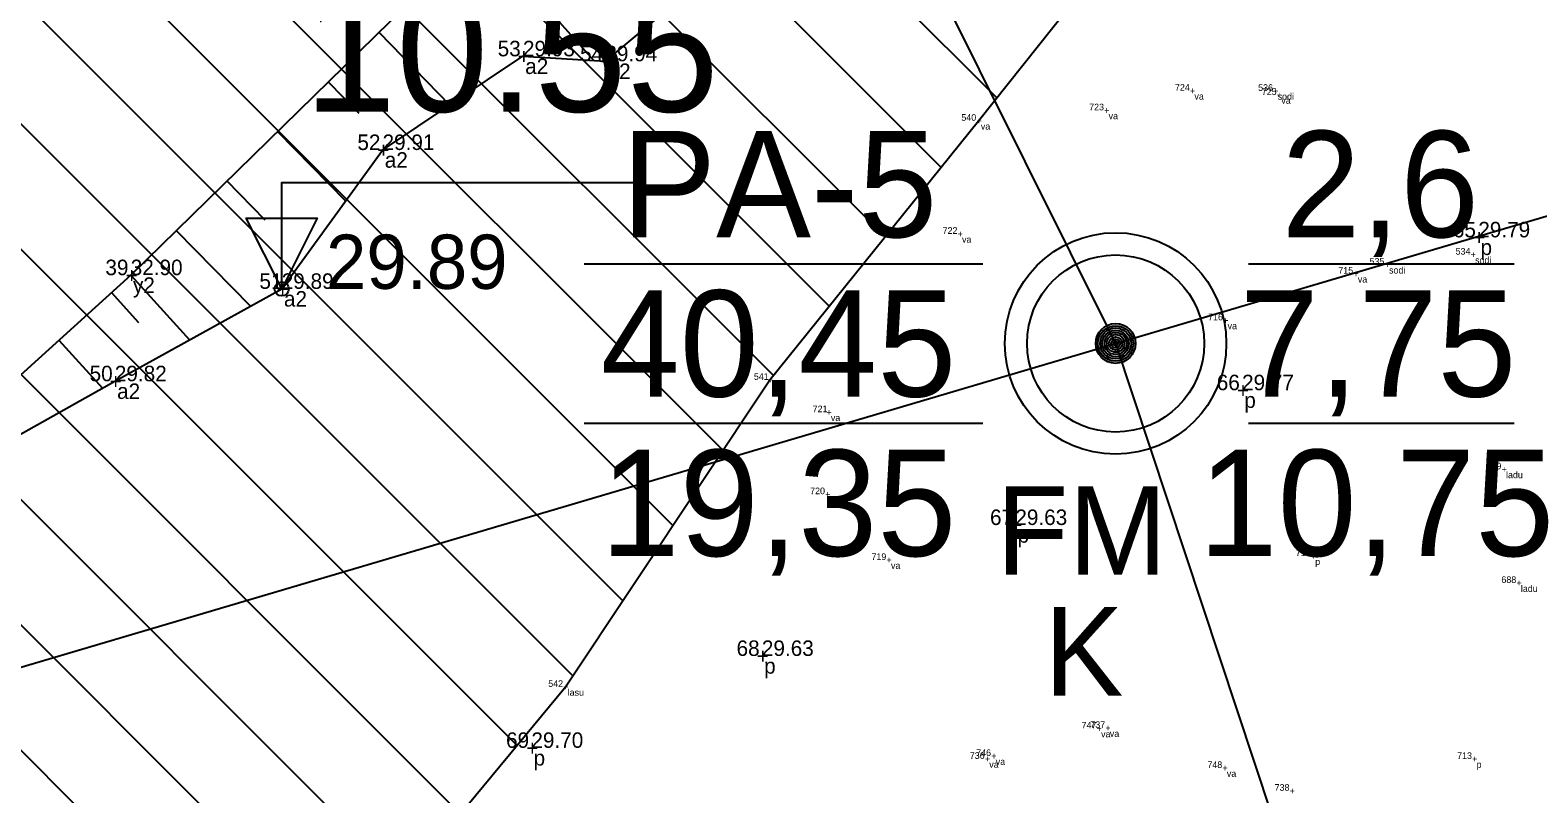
# Model space of a CAD drawing. Extents: x 544674 to 552202, y 6585829 to 6588119.
# Drawn here: x 550011.2 to 550079.3, y 6587435.7 to 6587470.2 of the extents above; entities that cross this region are included whole.
import ezdxf

# ---------------------------------------------------------------- set-up
doc = ezdxf.new("R2010")
doc.units = 0
for name, color, linetype in [('GEOLPUNKT', 7, 'Continuous'), ('jääkpaksus', 7, 'Continuous'), ('Kaevandatud ala', 7, 'Continuous'), ('KORGUS', 7, 'Continuous'), ('Lõige', 7, 'Continuous'), ('MOOTKOOD', 7, 'Continuous'), ('MOOTKORG-EH2000', 7, 'Continuous'), ('MOOTMPUNKT', 7, 'Continuous'), ('MOOTNR', 7, 'Continuous'), ('Proovid', 7, 'Continuous'), ('RELJEEF', 7, 'Continuous')]:
    doc.layers.add(name, color=color, linetype=linetype)

msp = doc.modelspace()

# ---------------------------------------------------------------- linework, layer by layer
at = {"layer": 'GEOLPUNKT'}
for p, q in [((550036.238, 6587459.614), (550054.238, 6587459.614)), ((550066.238, 6587459.614), (550078.238, 6587459.614)), ((550036.238, 6587452.414), (550054.238, 6587452.414)), ((550066.238, 6587452.414), (550078.238, 6587452.414))]:
    msp.add_line(p, q, dxfattribs=at)
for radius in [5, 4, 0.9, 0.801, 0.7, 0.6, 0.5, 0.4, 0.3, 0.2, 0.1]:
    msp.add_circle((550060.238, 6587456.014), radius, dxfattribs=at)
at = {"layer": 'jääkpaksus'}
msp.add_lwpolyline([(550022.581, 6587458.48), (550022.581, 6587463.28), (550038.581, 6587463.28)], dxfattribs=at)
msp.add_lwpolyline([(550022.581, 6587458.48), (550020.981, 6587461.68), (550024.181, 6587461.68)], close=True, dxfattribs=at)
at = {"layer": 'Kaevandatud ala'}
for p, q in [((550022.91, 6587499.071), (550054.875, 6587467.106)), ((550019.326, 6587496.998), (550052.357, 6587463.966)), ((550015.742, 6587494.925), (550049.833, 6587460.834)), ((550012.158, 6587492.852), (550047.309, 6587457.701)), ((550008.574, 6587490.779), (550044.785, 6587454.568)), ((550004.99, 6587488.706), (550042.507, 6587451.189)), ((550001.406, 6587486.634), (550040.246, 6587447.793)), ((549997.822, 6587484.561), (550037.985, 6587444.397)), ((549994.238, 6587482.488), (550035.724, 6587441.001)), ((549990.654, 6587480.415), (550033.206, 6587437.862)), ((549987.07, 6587478.342), (550030.644, 6587434.768)), ((549983.486, 6587476.27), (550028.082, 6587431.673)), ((549979.902, 6587474.197), (550025.52, 6587428.578)), ((549976.467, 6587471.975), (550022.958, 6587425.483))]:
    msp.add_line(p, q, dxfattribs=at)
msp.add_lwpolyline([(549994.03, 6587326.201), (549996.764, 6587336.807), (549989.918, 6587356.681), (549993.001, 6587376.004), (549999.621, 6587393.283), (550013.051, 6587413.515), (550035.394, 6587440.505), (550044.625, 6587454.37), (550054.053, 6587466.071), (550062.757, 6587477.025), (550075.907, 6587492.987)], dxfattribs=at)
at = {"layer": 'KORGUS'}
msp.add_circle((550022.581, 6587458.48), 0.32, dxfattribs=at)
at = {"layer": 'Lõige'}
for points in [[(550023.316, 6587530.119), (550060.238, 6587456.014), (550084.484, 6587382.8), (550145.584, 6587291.5), (550183.484, 6587216.3), (550169, 6587168.3), (550161.713, 6587144.151)], [(549317.52, 6587312.891), (549389.662, 6587323.306), (549737.632, 6587359.41), (549942.2, 6587421.1), (550060.238, 6587456.014), (550146.758, 6587481.605)]]:
    msp.add_lwpolyline(points, dxfattribs=at)
at = {"layer": 'RELJEEF'}
for p, q in [((550031.659, 6587474.417), (550036.674, 6587468.789)), ((550026.965, 6587470.069), (550030.165, 6587466.773)), ((550026.075, 6587466.403), (550024.679, 6587467.83)), ((550022.392, 6587465.591), (550025.465, 6587462.452)), ((550021.832, 6587461.589), (550020.106, 6587463.353)), ((550017.819, 6587461.114), (550021.165, 6587457.696)), ((550015.761, 6587459.099), (550018.411, 6587456.172)), ((550016.125, 6587456.95), (550014.892, 6587458.312)), ((550012.52, 6587456.164), (550014.485, 6587453.994))]:
    msp.add_line(p, q, dxfattribs=at)
for points in [[(550069.233, 6587507.062), (550064.878, 6587504.473), (550051.305, 6587491.926), (550028.842, 6587471.906), (550015.761, 6587459.099), (550003.031, 6587447.573)], [(549964.788, 6587442.739), (549969.904, 6587446.993), (549978.709, 6587448.076), (549988.385, 6587444.028), (549996.819, 6587443.893), (550003.031, 6587447.573), (550015.045, 6587454.308), (550022.581, 6587458.48), (550027.134, 6587464.751), (550033.475, 6587468.982), (550037.195, 6587468.758), (550043.078, 6587473.657), (550049.469, 6587478.479), (550061.49, 6587484.435), (550067.962, 6587487.449), (550072.799, 6587491.998), (550076.847, 6587493.435), (550086.836, 6587479.821), (550089.883, 6587478.52), (550093.872, 6587469.578)], [(549964.788, 6587442.739), (549969.904, 6587446.993), (549978.709, 6587448.076), (549988.385, 6587444.028), (549996.819, 6587443.893), (550003.031, 6587447.573), (550015.045, 6587454.308), (550022.581, 6587458.48), (550027.134, 6587464.751), (550033.475, 6587468.982), (550037.195, 6587468.758), (550043.078, 6587473.657), (550049.469, 6587478.479), (550061.49, 6587484.435), (550067.962, 6587487.449), (550072.799, 6587491.998), (550076.847, 6587493.435), (550086.836, 6587479.821), (550089.883, 6587478.52), (550093.872, 6587469.578)]]:
    msp.add_lwpolyline(points, dxfattribs=at)

# ---------------------------------------------------------------- texts
at = {"layer": 'GEOLPUNKT'}
for s, p in [('PA-5', (550037.917, 6587460.814)), ('2,6', (550067.731, 6587460.814)), ('40,45', (550036.984, 6587453.614)), ('7,75', (550065.848, 6587453.614)), ('19,35', (550036.984, 6587446.414)), ('10,75', (550063.984, 6587446.414))]:
    msp.add_text(s, height=4.8, dxfattribs=at).set_placement(p)
at = {"layer": 'jääkpaksus'}
msp.add_text('10.55 ', height=5.6, dxfattribs=at).set_placement((550023.581, 6587466.48))
at = {"layer": 'KORGUS'}
msp.add_text('29.89', height=2.45, dxfattribs=at).set_placement((550024.581, 6587458.48))
at = {"layer": 'MOOTKOOD'}
for s, height, p in [('a2', 0.7, (550033.575, 6587468.182)), ('a2', 0.7, (550037.295, 6587467.958)), ('va', 0.3, (550063.798, 6587467.027)), ('sodi', 0.3, (550067.555, 6587467.022)), ('va', 0.3, (550067.723, 6587466.837)), ('va', 0.3, (550054.153, 6587465.671)), ('va', 0.3, (550059.923, 6587466.141)), ('a2', 0.7, (550027.234, 6587463.951)), ('va', 0.3, (550053.303, 6587460.564)), ('p', 0.7, (550076.718, 6587460.007)), ('sodi', 0.3, (550076.473, 6587459.626)), ('y2', 0.7, (550015.861, 6587458.299)), ('va', 0.3, (550071.178, 6587458.765)), ('sodi', 0.3, (550072.589, 6587459.172)), ('a2', 0.7, (550022.681, 6587457.68)), ('va', 0.3, (550065.297, 6587456.656)), ('a2', 0.7, (550015.145, 6587453.508)), ('va', 0.3, (550044.725, 6587453.97)), ('p', 0.7, (550066.05, 6587453.103)), ('va', 0.3, (550047.379, 6587452.51)), ('ladu', 0.3, (550077.869, 6587449.931)), ('va', 0.3, (550047.323, 6587448.807)), ('p', 0.7, (550055.81, 6587447.016)), ('va', 0.3, (550050.094, 6587445.835)), ('p', 0.3, (550069.253, 6587446.009)), ('ladu', 0.3, (550078.541, 6587444.796)), ('p', 0.7, (550044.365, 6587441.103)), ('lasu', 0.3, (550035.494, 6587440.105)), ('va', 0.3, (550059.583, 6587438.227)), ('va', 0.3, (550059.978, 6587438.25)), ('p', 0.7, (550033.955, 6587436.951)), ('va', 0.3, (550054.824, 6587436.983)), ('va', 0.3, (550054.534, 6587436.854)), ('va', 0.3, (550065.264, 6587436.441)), ('p', 0.3, (550076.541, 6587436.849))]:
    msp.add_text(s, height=height, dxfattribs=at).set_placement(p)
at = {"layer": 'MOOTKORG-EH2000'}
for s, p in [('29.93', (550033.475, 6587468.982)), ('29.94', (550037.195, 6587468.758)), ('29.91', (550027.134, 6587464.751)), ('29.79', (550076.618, 6587460.807)), ('32.90', (550015.761, 6587459.099)), ('32.90', (550015.761, 6587459.099)), ('29.89', (550022.581, 6587458.48)), ('29.82', (550015.045, 6587454.308)), ('29.77', (550065.95, 6587453.903)), ('29.63', (550055.71, 6587447.816)), ('29.63', (550044.265, 6587441.903)), ('29.70', (550033.855, 6587437.751))]:
    msp.add_text(s, height=0.7, dxfattribs=at).set_placement(p)
at = {"layer": 'MOOTMPUNKT'}
for height, p in [(0.7, (550033.242, 6587468.632)), (0.7, (550036.962, 6587468.408)), (0.3, (550063.598, 6587467.277)), (0.3, (550067.355, 6587467.272)), (0.3, (550067.523, 6587467.087)), (0.3, (550059.723, 6587466.391)), (0.3, (550053.953, 6587465.921)), (0.7, (550026.901, 6587464.401)), (0.3, (550053.103, 6587460.814)), (0.7, (550076.385, 6587460.457)), (0.3, (550072.389, 6587459.422)), (0.3, (550076.273, 6587459.876)), (0.7, (550015.528, 6587458.749)), (0.3, (550070.978, 6587459.015)), (0.7, (550022.348, 6587458.13)), (0.3, (550065.097, 6587456.906)), (0.7, (550014.812, 6587453.958)), (0.3, (550044.525, 6587454.22)), (0.7, (550065.717, 6587453.553)), (0.3, (550047.179, 6587452.76)), (0.3, (550077.669, 6587450.181)), (0.3, (550047.123, 6587449.057)), (0.7, (550055.477, 6587447.466)), (0.3, (550049.894, 6587446.085)), (0.3, (550069.053, 6587446.259)), (0.3, (550078.341, 6587445.046)), (0.7, (550044.032, 6587441.553)), (0.3, (550035.294, 6587440.355)), (0.3, (550059.383, 6587438.477)), (0.3, (550059.778, 6587438.5)), (0.7, (550033.622, 6587437.401)), (0.3, (550054.334, 6587437.104)), (0.3, (550054.624, 6587437.233)), (0.3, (550076.341, 6587437.099)), (0.3, (550065.064, 6587436.691)), (0.3, (550068.101, 6587435.664))]:
    msp.add_text('+', height=height, dxfattribs=at).set_placement(p)
at = {"layer": 'MOOTNR'}
for s, height, p in [('53', 0.7, (550032.332, 6587468.982)), ('54', 0.7, (550036.055, 6587468.758)), ('724', 0.3, (550062.919, 6587467.427)), ('536', 0.3, (550066.675, 6587467.422)), ('725', 0.3, (550066.841, 6587467.237)), ('723', 0.3, (550059.043, 6587466.541)), ('540', 0.3, (550053.274, 6587466.071)), ('52', 0.7, (550025.998, 6587464.751)), ('722', 0.3, (550052.426, 6587460.964)), ('65', 0.7, (550075.47, 6587460.807)), ('534', 0.3, (550075.594, 6587460.026)), ('39', 0.7, (550014.617, 6587459.099)), ('535', 0.3, (550071.707, 6587459.572)), ('51', 0.7, (550021.573, 6587458.48)), ('715', 0.3, (550070.296, 6587459.165)), ('716', 0.3, (550064.417, 6587457.056)), ('50', 0.7, (550013.905, 6587454.308)), ('541', 0.3, (550043.903, 6587454.37)), ('66', 0.7, (550064.807, 6587453.903)), ('721', 0.3, (550046.557, 6587452.91)), ('689', 0.3, (550076.989, 6587450.331)), ('720', 0.3, (550046.444, 6587449.207)), ('67', 0.7, (550054.567, 6587447.816)), ('714', 0.3, (550068.374, 6587446.409)), ('719', 0.3, (550049.214, 6587446.235)), ('688', 0.3, (550077.661, 6587445.196)), ('68', 0.7, (550043.121, 6587441.903)), ('542', 0.3, (550034.617, 6587440.505)), ('747', 0.3, (550058.703, 6587438.627)), ('737', 0.3, (550059.098, 6587438.65)), ('69', 0.7, (550032.711, 6587437.751)), ('736', 0.3, (550053.654, 6587437.254)), ('746', 0.3, (550053.944, 6587437.383)), ('713', 0.3, (550075.661, 6587437.249)), ('748', 0.3, (550064.384, 6587436.841)), ('738', 0.3, (550067.421, 6587435.814))]:
    msp.add_text(s, height=height, dxfattribs=at).set_placement(p)
at = {"layer": 'Proovid'}
for s, p in [('FM', (550054.844, 6587445.568)), ('K', (550057.023, 6587440.106))]:
    msp.add_text(s, height=4, dxfattribs=at).set_placement(p)

doc.saveas('drawing.dxf')
